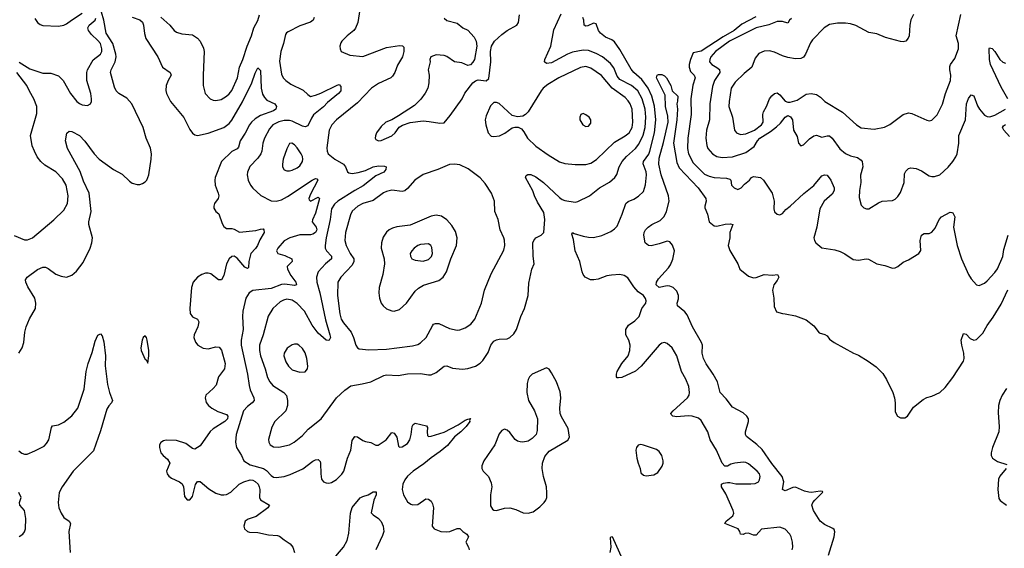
# Model space of a CAD drawing. Header units: inches. Extents: x 1550315 to 1685896, y 510706 to 640504.
# Tile 356 of 452: x 1640393 to 1647902, y 612862 to 616892. Entities that reach past the tile are written whole.
import ezdxf

# ---------------------------------------------------------------- set-up
doc = ezdxf.new("R2010")
doc.units = ezdxf.units.IN
doc.header["$MEASUREMENT"] = 0
doc.layers.add('B6641', color=7, linetype='Continuous')

msp = doc.modelspace()

# ---------------------------------------------------------------- linework, layer by layer
at = {"layer": 'B6641', "color": 5}
for points, elevation in [([(1640385.8, 614350), (1640412.2, 614390), (1640425.9, 614430), (1640433.1, 614510), (1640441.7, 614550), (1640468.6, 614611.4), (1640514.5, 614690), (1640517.7, 614730), (1640509.6, 614770), (1640455, 614855.1), (1640439.7, 614890), (1640438.7, 614910), (1640449.6, 614930), (1640530, 614988.2), (1640570, 615006.4), (1640590, 615004.9), (1640610, 614995.3), (1640670, 614951.8), (1640710, 614936.9), (1640750, 614930.3), (1640790, 614944.2), (1640825.9, 614974.1), (1640878.3, 615041.7), (1640929.7, 615150), (1640944, 615190), (1640949.7, 615230), (1640921.1, 615330), (1640920.5, 615350), (1640938.6, 615430), (1640922, 615570), (1640880.9, 615660.9), (1640853.9, 615733.9), (1640756.8, 615910), (1640743.1, 615970), (1640752, 616028), (1640770, 616042.8), (1640790, 616040.5), (1640850, 616008.8), (1640890, 615967.2), (1640961.4, 615870), (1640998.4, 615830), (1641110, 615749.2), (1641173.8, 615713.8), (1641230, 615660.3), (1641250, 615647.2), (1641290, 615634.9), (1641310, 615636), (1641330, 615643.6), (1641350, 615655.6), (1641362.7, 615670), (1641378.7, 615710), (1641396.6, 615830), (1641397.6, 615870), (1641390, 615912.6), (1641358.7, 615990), (1641334.4, 616070), (1641248.7, 616250), (1641210, 616294.9), (1641149.4, 616329.4), (1641129.1, 616350), (1641117.4, 616377.3), (1641086.8, 616490), (1641091.3, 616510), (1641121.8, 616570), (1641128.5, 616610), (1641127.1, 616630), (1641103.9, 616710), (1641053.3, 616790), (1641034.4, 616890), (1641018.1, 616950)], 620), ([(1640390, 616568.5), (1640470, 616517.7), (1640570, 616484.2), (1640630, 616483.6), (1640690, 616464.9), (1640726, 616430), (1640780.9, 616330), (1640828.5, 616270), (1640850, 616252.4), (1640870, 616243.1), (1640910, 616238), (1640932.3, 616250), (1640940.9, 616270), (1640942, 616290), (1640935.6, 616330), (1640905.4, 616430), (1640905.1, 616490), (1640911.3, 616510), (1640954.4, 616585.6), (1641010, 616630.6), (1641018.5, 616650), (1641019.8, 616670), (1641008.6, 616710), (1640990, 616734.8), (1640940, 616780), (1640918.7, 616810), (1640913.8, 616830), (1640924.4, 616850), (1640970, 616887.9), (1640974.6, 616905.4)], 640), ([(1640510, 616901.6), (1640530.4, 616870), (1640550, 616856), (1640570, 616849.1), (1640690, 616843.7), (1640730, 616850.3), (1640750, 616860.3), (1640788, 616890), (1640870, 616942.3)], 660), ([(1641251.5, 616911.5), (1641310, 616891.4), (1641330, 616873.4), (1641338.2, 616850), (1641346.2, 616786.2), (1641355.8, 616750), (1641447.5, 616610), (1641483.2, 616530), (1641541.3, 616490), (1641548.5, 616470), (1641524.4, 616430), (1641509.3, 616390), (1641507.7, 616352.3), (1641512.9, 616330), (1641543.6, 616270), (1641645.5, 616145.5), (1641690, 616054.4), (1641710, 616027), (1641730, 616013.4), (1641750, 616010.3), (1641830, 616028.4), (1641950, 616071.7), (1641990, 616100.2), (1642010, 616126), (1642093.6, 616266.4), (1642164, 616410), (1642190, 616483.8), (1642210, 616524.9), (1642230, 616504.7), (1642234, 616370), (1642245.9, 616325.9), (1642259.8, 616299.8), (1642278.3, 616278.3), (1642339.5, 616250), (1642351, 616230), (1642346.4, 616210), (1642330, 616197.7), (1642230, 616162.7), (1642190, 616136.6), (1642161.2, 616110), (1642145.7, 616090), (1642113.8, 616026.2), (1642075.3, 615970), (1642060.8, 615919.3), (1642051.5, 615908.5), (1642010, 615886.9), (1641932.1, 615810), (1641884, 615690), (1641880.8, 615670), (1641883.6, 615630), (1641907.9, 615570), (1641911.6, 615550), (1641905.7, 615530), (1641879.5, 615490), (1641872.7, 615470), (1641874.9, 615454.9), (1641890.3, 615430.3), (1641911.1, 615411.1), (1641937.4, 615337.4), (1641950, 615314.4), (1641970, 615301.1), (1642010, 615300.9), (1642030, 615294.3), (1642070, 615273.4), (1642193.7, 615286.3), (1642230, 615295.9), (1642250, 615296.9), (1642255.5, 615290), (1642258.4, 615270), (1642225, 615215), (1642205.7, 615170), (1642191.8, 615148.2), (1642156.2, 615110), (1642139.7, 615050), (1642137.2, 615002.8), (1642130, 614995.6), (1642110, 615004.4), (1642053, 615073), (1642030, 615089), (1642010, 615085.8), (1641990, 615068.2), (1641971, 615030), (1641950, 614941.2), (1641931.5, 614908.5), (1641910, 614909.7), (1641850, 614954.2), (1641830, 614959.8), (1641810, 614958.9), (1641782.4, 614950), (1641750, 614929.7), (1641716.5, 614890), (1641703.5, 614850), (1641690.3, 614690.3), (1641693.3, 614653.3), (1641710, 614628), (1641748.5, 614608.5), (1641759.3, 614590), (1641752.8, 614550), (1641724, 614490), (1641722, 614470), (1641733.6, 614433.6), (1641751.8, 614410), (1641792.3, 614387.7), (1641830, 614383.6), (1641890, 614397.3), (1641914.5, 614394.5), (1641931.6, 614371.6), (1641960.9, 614270), (1641955.3, 614230), (1641910.4, 614170), (1641892.9, 614107.1), (1641870, 614079.3), (1641814, 614030), (1641807.3, 614010), (1641814.6, 613974.6), (1641833.4, 613950), (1641859.1, 613930), (1641905.5, 613905.5), (1641970, 613883.2), (1641980.5, 613870), (1641978.3, 613850), (1641957.7, 613830), (1641867.9, 613772.1), (1641846.9, 613753.1), (1641770, 613644.2), (1641730, 613617), (1641710, 613622), (1641660.4, 613660.4), (1641590, 613683.5), (1641510, 613686.9), (1641490, 613682), (1641470.2, 613669.8), (1641459, 613650), (1641459, 613630), (1641470, 613590.8), (1641486.7, 613570), (1641521.1, 613541.1), (1641539.5, 613510), (1641513.7, 613450), (1641518.7, 613430), (1641531.5, 613411.5), (1641550, 613397.6), (1641610.8, 613370), (1641633, 613353), (1641643.1, 613330), (1641650, 613258), (1641670, 613231), (1641690, 613231), (1641710, 613256), (1641732.8, 613347.2), (1641750, 613370.6), (1641770, 613370.4), (1641835.1, 613315.1), (1641890, 613281.8), (1641929.4, 613269.4), (1641949.3, 613269.3), (1641970, 613272.3), (1642004.7, 613290), (1642067.2, 613350), (1642102, 613370), (1642150, 613383.9), (1642170, 613381.7), (1642190, 613371.8), (1642210.7, 613350), (1642220.7, 613330), (1642224.8, 613310), (1642223.1, 613250), (1642230.3, 613230.3), (1642299.1, 613190), (1642286, 613170), (1642196.2, 613103.8), (1642135.4, 613084.6), (1642113, 613070), (1642101.6, 613030), (1642108.2, 613010), (1642130.4, 612990.4), (1642145.7, 612985.7), (1642210, 612982.8), (1642290, 612965.4), (1642360.3, 612960.3), (1642374.5, 612954.5), (1642410, 612925.5), (1642456.3, 612896.3), (1642476.9, 612870), (1642489, 612830)], 620), ([(1641470, 616911.6), (1641537.6, 616850), (1641570.2, 616810.2), (1641590, 616797.6), (1641630, 616784.9), (1641710, 616778.3), (1641750, 616751.8), (1641770, 616728.4), (1641795.9, 616675.9), (1641800.2, 616650), (1641791.3, 616470), (1641791.8, 616391.8), (1641808.4, 616330), (1641844.9, 616290), (1641870, 616278.7), (1641890, 616275.3), (1641930, 616284.2), (1641970, 616308.8), (1641990, 616326), (1642010, 616352.4), (1642054.6, 616450), (1642070, 616530.5), (1642096, 616590), (1642127, 616690), (1642161.6, 616770), (1642177.7, 616830), (1642210, 616886.7), (1642223.1, 616930)], 640), ([(1642638, 616910), (1642632, 616890), (1642610, 616874), (1642530, 616845.7), (1642440, 616800), (1642428, 616792), (1642420.2, 616779.8), (1642405, 616710), (1642386, 616650), (1642375.6, 616575.6), (1642390, 616478), (1642403.7, 616450), (1642422.4, 616430), (1642462, 616402), (1642555.6, 616355.6), (1642590, 616321.3), (1642610, 616307.7), (1642650, 616316.5), (1642690, 616332.3), (1642813.8, 616393.8), (1642830, 616398.4), (1642842.9, 616382.9), (1642843.2, 616350), (1642825.3, 616330), (1642739.4, 616260.6), (1642710, 616227.9), (1642633.5, 616166.5), (1642617.5, 616142.5), (1642590, 616082.3), (1642570, 616075), (1642550, 616080.2), (1642470, 616118.8), (1642450, 616124.1), (1642410, 616122.9), (1642370, 616113), (1642323.9, 616090), (1642298.4, 616061.6), (1642259.7, 615990), (1642247.6, 615950), (1642239.4, 615890), (1642231.2, 615868.8), (1642210, 615837.2), (1642148.1, 615771.9), (1642131.3, 615730), (1642129.2, 615709.2), (1642136.5, 615670), (1642153.8, 615630), (1642170, 615606.7), (1642232, 615552), (1642310, 615511.6), (1642350, 615507.7), (1642390, 615518.6), (1642435.4, 615544.6), (1642623.1, 615670), (1642650, 615680.9), (1642659.1, 615679.1), (1642668.2, 615670), (1642610, 615562), (1642597.6, 615530), (1642599.8, 615519.8), (1642610, 615508.8), (1642670, 615540.5), (1642680.5, 615530), (1642650, 615418), (1642626.4, 615366.4), (1642624.7, 615350), (1642655.1, 615310), (1642658.6, 615290), (1642650.4, 615269.6), (1642630, 615257.5), (1642610, 615253), (1642530, 615252.7), (1642452.4, 615230), (1642410, 615205.7), (1642363.1, 615150), (1642352.2, 615130), (1642363, 615110), (1642414.5, 615094.5), (1642468.2, 615070), (1642470.3, 615050), (1642434.3, 615010), (1642436.5, 614990), (1642462.1, 614942.1), (1642500.3, 614890), (1642504, 614870), (1642490, 614867), (1642414.7, 614874.7), (1642390, 614872.3), (1642310, 614843.2), (1642172.1, 614827.9), (1642142.6, 614810), (1642119.1, 614770), (1642096.1, 614670), (1642091.3, 614630), (1642098, 614530), (1642083.5, 614450), (1642083.1, 614410), (1642131.1, 614188.9), (1642142.1, 614102.1), (1642150.8, 614070.8), (1642179.5, 614010), (1642180.5, 613990), (1642166.4, 613970), (1642130, 613942.6), (1642100.3, 613910), (1642044.7, 613730), (1642039.6, 613670), (1642046, 613630), (1642085.3, 613570), (1642102.6, 613530), (1642150, 613497.7), (1642252.9, 613470), (1642275.4, 613455.4), (1642310, 613416.2), (1642330, 613405.2), (1642350, 613401), (1642410, 613409.3), (1642456.1, 613423.9), (1642551.4, 613468.6), (1642630, 613527), (1642650, 613537), (1642670, 613538), (1642684.4, 613524.4), (1642688.4, 613510), (1642689, 613429), (1642695.5, 613390), (1642711, 613370), (1642730, 613360.5), (1642750, 613358), (1642770, 613363), (1642810, 613386), (1642850, 613426), (1642866.3, 613450), (1642893.7, 613550), (1642918.7, 613610), (1642930, 613682.8), (1642950, 613715.5), (1642970, 613712.7), (1643010, 613684.9), (1643030, 613677.1), (1643070, 613667.7), (1643110, 613647.7), (1643128, 613648), (1643187, 613690), (1643230, 613744), (1643250, 613740.5), (1643270.3, 613710.3), (1643281.4, 613641.4), (1643290, 613633.4), (1643310, 613635.8), (1643350, 613660.4), (1643368.3, 613690), (1643378.5, 613730), (1643386, 613790), (1643394.9, 613805.1), (1643410, 613817.1), (1643495.1, 613795.1), (1643502.5, 613782.5), (1643499.6, 613750), (1643503.2, 613723.2), (1643510, 613715.5), (1643530, 613716), (1643630, 613746.2), (1643736.4, 613803.6), (1643790, 613838.3), (1643810, 613847.7), (1643830.4, 613850.4), (1643823.5, 613836.5), (1643825.5, 613830), (1643798, 613790), (1643758, 613750), (1643708.6, 613711.4), (1643655, 613645), (1643601, 613599), (1643530, 613551.8), (1643474.2, 613505.7), (1643393.6, 613450), (1643350, 613411.9), (1643330, 613383.6), (1643314.3, 613350), (1643308.9, 613310), (1643319.5, 613270), (1643350, 613217.3), (1643377.3, 613197.3), (1643392.5, 613192.5), (1643430, 613196.4), (1643490, 613238.4), (1643510, 613235.8), (1643530, 613221.6), (1643541.8, 613201.8), (1643550.2, 613170), (1643539.1, 613030), (1643554, 613010), (1643604.7, 612990), (1643650, 612987.9), (1643672.7, 612990), (1643730, 613013.7), (1643750, 613012.7), (1643773.1, 612990), (1643804.4, 612970), (1643817.1, 612950), (1643794.9, 612910), (1643817, 612870), (1643822, 612850)], 640), ([(1642987.2, 616970), (1642971.8, 616870), (1642953.3, 616826.7), (1642942, 616810), (1642890.6, 616770), (1642850.8, 616730), (1642843.4, 616716.6), (1642834.8, 616690), (1642836, 616670), (1642844.7, 616650), (1642910, 616622), (1643010, 616610.6), (1643190, 616681.3), (1643290, 616696.4), (1643312.4, 616692.4), (1643322, 616682), (1643323.7, 616650), (1643311.5, 616610), (1643274.8, 616545.2), (1643253.8, 616490), (1643236.9, 616463.1), (1643222.4, 616450), (1643130, 616407.1), (1643075.3, 616370), (1642970, 616258.7), (1642810, 616128.2), (1642774.9, 616090), (1642754.3, 616050), (1642735.8, 615915.8), (1642737.4, 615890), (1642745.3, 615870), (1642796.5, 615830), (1642863.8, 615790), (1642878.7, 615770), (1642893.4, 615733.4), (1642903.6, 615723.6), (1642930, 615718.5), (1642973.7, 615726.3), (1643030, 615743), (1643090, 615769.4), (1643130, 615778.5), (1643176, 615776), (1643187.7, 615770), (1643186.7, 615750), (1643170.9, 615729.1), (1643110, 615701.5), (1643013.7, 615626.3), (1642948.9, 615591.1), (1642819.2, 615510), (1642792.9, 615487.1), (1642770.9, 615450), (1642762, 615370), (1642730.7, 615230), (1642721.9, 615170), (1642723.2, 615150), (1642731.9, 615130), (1642771.3, 615090), (1642770.3, 615070), (1642725.2, 615030), (1642670.2, 614970), (1642657.4, 614930), (1642660.5, 614890), (1642682, 614810), (1642725.1, 614605.1), (1642759.2, 614490), (1642762.3, 614470), (1642754.4, 614450), (1642750, 614446), (1642730, 614448.3), (1642670, 614501.4), (1642623.8, 614563.8), (1642566.5, 614670), (1642510, 614727.6), (1642470, 614754.2), (1642430, 614760.3), (1642405.5, 614754.5), (1642379.1, 614740.9), (1642324.6, 614690), (1642288.6, 614631.4), (1642250.3, 614490), (1642222.7, 614410), (1642221, 614370), (1642228.5, 614330), (1642265, 614230), (1642283.5, 614163.5), (1642299.7, 614130), (1642323.9, 614103.9), (1642408.9, 614048.9), (1642427.2, 614027.2), (1642436.5, 613990), (1642435, 613950), (1642424, 613910), (1642340.3, 613830), (1642315.3, 613784.7), (1642290.4, 613690.4), (1642294, 613670), (1642304.4, 613650), (1642330, 613635.3), (1642370, 613632.9), (1642450, 613651.4), (1642485.6, 613670), (1642550, 613722), (1642593.3, 613770), (1642691.6, 613848.4), (1642810, 614010.4), (1642871.6, 614068.4), (1642918.4, 614101.6), (1643004.4, 614115.6), (1643070, 614132), (1643170, 614178.3), (1643190, 614183.6), (1643279.4, 614180.6), (1643350, 614191.4), (1643450, 614194.7), (1643510, 614183.7), (1643530, 614184.6), (1643570, 614202), (1643630, 614250.3), (1643650, 614254.4), (1643694.9, 614234.9), (1643770, 614226.7), (1643810, 614231.7), (1643868.6, 614251.4), (1643905.7, 614274.3), (1643925.6, 614294.4), (1643964.9, 614355.1), (1643986.6, 614410), (1644010, 614440.4), (1644030, 614452), (1644050, 614457), (1644110, 614459.3), (1644131.2, 614468.8), (1644161.7, 614498.3), (1644180.7, 614530), (1644214.5, 614630), (1644242.9, 614690), (1644272, 614790), (1644276.3, 614883.7), (1644299, 614990), (1644316, 615030), (1644309.6, 615090), (1644307.6, 615190), (1644314, 615210), (1644330, 615228), (1644371.1, 615248.9), (1644389.6, 615270), (1644399.1, 615370), (1644390, 615421.3), (1644342.3, 615502.3), (1644318.8, 615550), (1644306.7, 615586.7), (1644249.5, 615690), (1644254.5, 615705.5), (1644267.6, 615712.4), (1644290, 615712.2), (1644330, 615693.8), (1644388, 615650), (1644510, 615538), (1644530, 615522), (1644550, 615513.1), (1644630, 615500.9), (1644650, 615506), (1644738, 615550), (1644815.1, 615610), (1644890, 615653.8), (1644931.9, 615688.1), (1644948.3, 615711.7), (1644964.5, 615770), (1644986.6, 615810), (1645020.3, 615850), (1645089.8, 615910), (1645116, 615944), (1645146.7, 616013.3), (1645162.3, 616070), (1645167.2, 616150), (1645163.7, 616210), (1645141.1, 616290), (1645106.2, 616350), (1645058.2, 616390), (1644970, 616436.8), (1644950, 616461.4), (1644924.3, 616524.3), (1644899.1, 616559.1), (1644838.8, 616610), (1644790, 616635.6), (1644730, 616657.4), (1644690, 616659.3), (1644650, 616653.7), (1644610, 616644.9), (1644572, 616630), (1644450, 616564.1), (1644410, 616558), (1644395.6, 616570), (1644399.1, 616590), (1644443.2, 616690), (1644465.6, 616814.4), (1644522.8, 616937.2)], 660), ([(1643630, 616903.1), (1643650, 616887.2), (1643730, 616864.9), (1643771.6, 616831.5), (1643811.4, 616811.4), (1643858.3, 616758.3), (1643873.4, 616730), (1643880.7, 616690), (1643860.7, 616590), (1643850, 616568), (1643830, 616548), (1643810, 616542), (1643764.5, 616564.5), (1643710, 616572), (1643650.9, 616610.9), (1643630, 616619.7), (1643570, 616625.4), (1643528.4, 616610), (1643520.4, 616590), (1643523.7, 616570), (1643508.8, 616510), (1643516.5, 616470), (1643514.4, 616410), (1643504.9, 616370), (1643486.6, 616333.4), (1643453.5, 616286.5), (1643403, 616237), (1643281.1, 616158.9), (1643230, 616129.2), (1643186, 616110), (1643150, 616079.3), (1643115.5, 616030), (1643107.5, 616007.5), (1643104.9, 615990), (1643110, 615978), (1643130, 615968.4), (1643150.7, 615970.7), (1643230, 616007.7), (1643255.6, 616030), (1643287.2, 616072.8), (1643312.1, 616087.9), (1643371.8, 616108.2), (1643470, 616120.3), (1643517.2, 616117.2), (1643597.7, 616102.3), (1643630, 616106), (1643677.1, 616162.9), (1643766.6, 616290), (1643788, 616332), (1643849.4, 616410.6), (1643870, 616426.8), (1643890, 616434.8), (1643950, 616426.8), (1643970, 616444.7), (1643985.1, 616570), (1643983.7, 616650), (1643992, 616690), (1644015.1, 616730), (1644070, 616780.5), (1644110, 616810.6), (1644184, 616850), (1644196, 616870), (1644206, 616930)], 680), ([(1646284.5, 612850), (1646289.6, 612870), (1646287.5, 612907.5), (1646277, 612950), (1646267, 612970), (1646230, 613007.3), (1646190, 613023.1), (1646050, 613007.3), (1646010, 612962.9), (1645990, 612963), (1645950, 612976.9), (1645924.8, 612975.2), (1645910, 612967.3), (1645890, 612969.3), (1645885.6, 612990), (1645872.3, 613010), (1645771.8, 613050), (1645781.1, 613070), (1645831.6, 613110), (1645839.5, 613130), (1645835.1, 613150), (1645778.3, 613278.3), (1645746, 613330), (1645744, 613350), (1645761.5, 613358.5), (1645790, 613364), (1645810, 613364), (1645853.8, 613353.8), (1645970, 613352.9), (1646002.8, 613357.2), (1646026.6, 613370), (1646035.5, 613384.5), (1646039.7, 613410), (1646035.1, 613430), (1646017.6, 613450), (1645950, 613506.3), (1645930, 613515.4), (1645910, 613519.7), (1645848.1, 613511.9), (1645817, 613503), (1645790, 613489), (1645770, 613488.7), (1645749.2, 613510), (1645707, 613610), (1645659.5, 613690), (1645641.3, 613750), (1645590, 613836.3), (1645570, 613853), (1645522, 613870), (1645490, 613872.9), (1645405.4, 613865.4), (1645374, 613870), (1645362.4, 613882.4), (1645359.5, 613890), (1645375.8, 613910), (1645486.6, 614010), (1645498.2, 614030), (1645502.4, 614050), (1645495.9, 614095.9), (1645472, 614152), (1645439.2, 614210), (1645405.8, 614330), (1645370, 614389.7), (1645330, 614424.4), (1645310, 614431), (1645290, 614427.2), (1645270, 614411), (1645132.2, 614250), (1645090, 614211.8), (1644984.7, 614164.7), (1644961, 614161), (1644950, 614162.7), (1644943.7, 614170), (1644943.6, 614190), (1644949.7, 614210), (1644985.4, 614270), (1645033.5, 614330), (1645046.9, 614370), (1645048.4, 614410), (1645037.4, 614450), (1645016.9, 614490), (1645016.4, 614530), (1645037.2, 614562.8), (1645083.8, 614596.2), (1645116.9, 614630), (1645138.7, 614690), (1645167, 614730), (1645169.5, 614750), (1645165.4, 614765.4), (1645149.6, 614789.6), (1645110, 614817), (1645075.5, 614855.5), (1645030, 614923.7), (1645002, 614942), (1644969.7, 614949.7), (1644905.4, 614945.4), (1644870, 614939.7), (1644804.8, 614915.2), (1644771.6, 614908.4), (1644745.2, 614910), (1644706.6, 614930), (1644691.5, 614950), (1644683.5, 614970), (1644665.7, 615050), (1644629.9, 615129.9), (1644616.4, 615216.4), (1644603.5, 615256.5), (1644609.7, 615270.3), (1644621.6, 615261.6), (1644690, 615241.5), (1644730, 615233.2), (1644770, 615232.2), (1644833.6, 615246.4), (1644901.6, 615278.4), (1644930, 615297), (1644950, 615318), (1644988.6, 615410), (1645015.1, 615490), (1645033.9, 615506.1), (1645075.8, 615524.2), (1645113, 615547), (1645150, 615583), (1645166.6, 615633.4), (1645172.5, 615710), (1645171.2, 615731.2), (1645147.4, 615792.6), (1645149.9, 615810), (1645190, 615867.7), (1645199.1, 615890), (1645233.5, 616030), (1645245.3, 616130), (1645233.9, 616233.9), (1645215.1, 616310), (1645186.9, 616370), (1645137.7, 616437.7), (1645077.8, 616490), (1645055.8, 616515.7), (1644970, 616665.3), (1644930, 616724.5), (1644910, 616739.4), (1644859.5, 616759.5), (1644821.3, 616790), (1644806.3, 616810), (1644790, 616861.2), (1644770, 616865.1), (1644724.7, 616844.7), (1644710, 616843), (1644698, 616850), (1644695, 616890), (1644687.9, 616910)], 640), ([(1646006.4, 616913.6), (1645901.3, 616858.7), (1645840.8, 616810), (1645757.2, 616762.8), (1645590, 616652.4), (1645530, 616639.4), (1645507.9, 616590), (1645498.1, 616550), (1645498.5, 616530), (1645510, 616498.6), (1645535.8, 616470), (1645544.1, 616450), (1645527.3, 616392.7), (1645512.3, 616290), (1645512.7, 616170), (1645488.4, 615988.4), (1645485.9, 615910), (1645494.2, 615870), (1645530, 615801.8), (1645615, 615715), (1645650, 615698.2), (1645690, 615690.2), (1645784.2, 615684.2), (1645810, 615676.3), (1645816.3, 615670), (1645822.4, 615630), (1645842, 615610), (1645870, 615598.7), (1645895.6, 615610), (1645920.6, 615639.4), (1645959, 615670), (1645974, 615690), (1645990, 615695.8), (1646042.8, 615690), (1646066, 615670), (1646130.4, 615570), (1646148, 615510), (1646144.4, 615450), (1646148.7, 615428.7), (1646168.8, 615408.8), (1646190, 615404.9), (1646210, 615414.9), (1646235.9, 615444.1), (1646270, 615470.4), (1646371.9, 615568.1), (1646450, 615627.9), (1646510, 615701.1), (1646530, 615710.3), (1646550, 615706.7), (1646579, 615670), (1646604.7, 615610), (1646605.5, 615590), (1646590, 615561.1), (1646527, 615510), (1646494.4, 615450), (1646473.1, 615310), (1646450.4, 615230), (1646453.4, 615210), (1646464, 615190), (1646510, 615154), (1646610, 615137.1), (1646650, 615123.8), (1646686.1, 615106.1), (1646750, 615063.8), (1646790, 615058.4), (1646847.9, 615067.9), (1646865.5, 615065.5), (1646930, 615030.7), (1646990, 615019.1), (1647050, 614998.8), (1647070, 615001), (1647089.4, 615010.6), (1647130, 615042.8), (1647170, 615061), (1647249.5, 615110.5), (1647266.3, 615133.7), (1647260.5, 615210), (1647271.4, 615248.6), (1647290, 615263), (1647330, 615261.3), (1647350, 615272), (1647375.8, 615304.2), (1647404.2, 615370), (1647422, 615390), (1647490, 615425.5), (1647502.5, 615422.5), (1647510, 615418.8), (1647525.3, 615390), (1647514.9, 615310), (1647542.3, 615170), (1647574.9, 615070), (1647630, 614950.7), (1647650, 614917.3), (1647690, 614871.3), (1647710, 614864.7), (1647750, 614882.8), (1647770, 614900.7), (1647830, 614964.4), (1647850, 614993), (1647890, 615087.3), (1647899.3, 615140.7), (1647930.4, 615249.6)], 640), ([(1646277.8, 616902.2), (1646263.1, 616890), (1646250, 616866.6), (1646210, 616878.2), (1646170, 616877.8), (1646106, 616854), (1646010, 616829.4), (1645805.1, 616730), (1645699.8, 616650), (1645664.1, 616610), (1645655, 616590), (1645653.6, 616570), (1645670.3, 616550), (1645709, 616529), (1645730, 616511.6), (1645731.9, 616490), (1645691.8, 616430), (1645677.3, 616382.7), (1645656.8, 616250), (1645653.2, 616130), (1645630.2, 616050.2), (1645625.8, 615990), (1645633.7, 615933.7), (1645642, 615910), (1645677.4, 615870), (1645710, 615849.3), (1645750, 615841.4), (1645830, 615845.6), (1645930, 615879.5), (1645993.7, 615926.3), (1646019.9, 615970), (1646038.7, 615990), (1646118.8, 616041.2), (1646163.5, 616076.5), (1646195.3, 616104.7), (1646230, 616148.3), (1646250, 616160.9), (1646271.8, 616151.8), (1646285.8, 616130), (1646295.5, 616050), (1646322.7, 616002.7), (1646333, 615950), (1646350, 615930.6), (1646370, 615937.3), (1646416.6, 615983.4), (1646450, 616006.8), (1646470, 616011), (1646510, 615997.3), (1646550, 616007), (1646570, 616006), (1646590, 615990.3), (1646648.4, 615908.4), (1646690, 615871.1), (1646730, 615853.2), (1646781.4, 615841.4), (1646810, 615822.4), (1646818.3, 615810), (1646822.3, 615770), (1646806.2, 615706.2), (1646808.4, 615650), (1646796.4, 615590), (1646795.9, 615535.9), (1646810, 615478), (1646830, 615457.3), (1646850, 615450.6), (1646870, 615450.6), (1646943.3, 615496.7), (1646970, 615508), (1647050, 615513.4), (1647070, 615524.9), (1647090, 615544.9), (1647110, 615574.8), (1647137.2, 615650), (1647142, 615718), (1647150, 615736.4), (1647170, 615757.1), (1647190, 615763.7), (1647230, 615758.3), (1647270, 615740.3), (1647330, 615703.1), (1647350, 615695.8), (1647370, 615695.8), (1647410, 615710.4), (1647472.5, 615767.5), (1647510, 615810.4), (1647533.2, 615846.8), (1647542.2, 615870), (1647555.3, 615950), (1647556, 616010), (1647605.1, 616130), (1647614, 616250), (1647630, 616290.4), (1647650, 616320.7), (1647670, 616310.7), (1647696.4, 616236.4), (1647712, 616210), (1647750, 616164.7), (1647770, 616153.4), (1647792.6, 616152.6), (1647830, 616163.8), (1647910.9, 616210)], 660), ([(1647210, 616931.5), (1647189.5, 616890.5), (1647180.2, 616850), (1647176.9, 616770), (1647169.2, 616750.8), (1647150, 616729.6), (1647130, 616723.5), (1647110, 616726.3), (1646996.9, 616756.9), (1646930, 616783.5), (1646870, 616795.8), (1646770, 616847.3), (1646730, 616860.2), (1646690, 616866.8), (1646630, 616866.9), (1646570, 616855), (1646527.6, 616830), (1646440.4, 616739.6), (1646424.5, 616715.5), (1646386.3, 616630), (1646370, 616608), (1646350, 616596.9), (1646310, 616594), (1646250, 616605.4), (1646210, 616616.9), (1646150, 616645.6), (1646110, 616655.1), (1646070, 616651.5), (1646030, 616634), (1646001.4, 616598.6), (1645975.3, 616530), (1645917.6, 616482.4), (1645850, 616416.5), (1645820.1, 616370), (1645802.7, 616270), (1645802.3, 616230), (1645830.3, 616149.7), (1645843.1, 616050), (1645859.1, 616030), (1645890, 616018), (1645930, 616022.4), (1645996.5, 616050), (1646050.6, 616090), (1646063.7, 616110), (1646060.2, 616170), (1646066.2, 616190), (1646089.3, 616230.7), (1646110, 616288.4), (1646128.1, 616311.9), (1646150, 616329.1), (1646170, 616333.6), (1646190, 616319.8), (1646230, 616272.3), (1646250, 616264.5), (1646270, 616264.7), (1646321.7, 616278.3), (1646390, 616324.6), (1646430, 616330.2), (1646470, 616322.7), (1646501, 616301), (1646532, 616270), (1646667.4, 616187.4), (1646775.5, 616090), (1646810, 616069.2), (1646910, 616057.6), (1646987.3, 616072.7), (1647030, 616092.9), (1647130, 616168.5), (1647170, 616182.4), (1647196.2, 616176.2), (1647310, 616127.3), (1647330, 616122), (1647350, 616127.3), (1647390, 616167.7), (1647431.4, 616248.6), (1647453.3, 616330), (1647490.7, 616430), (1647494, 616470), (1647485.5, 616510), (1647485.4, 616534.6), (1647490.9, 616550), (1647523.4, 616596.6), (1647552.9, 616670), (1647551.6, 616710), (1647536, 616770), (1647570.9, 616930.9)], 680), ([(1647927.5, 616290), (1647876.9, 616376.9), (1647796.4, 616550), (1647789.9, 616590), (1647786.8, 616670), (1647790, 616679.1), (1647810, 616672.4), (1647830, 616650.2), (1647868.2, 616588.2), (1647890, 616569.4), (1647910, 616562.2)], 660), ([(1640350, 615247.2), (1640430, 615213.1), (1640454, 615214), (1640490, 615229.1), (1640654.3, 615365.7), (1640730, 615440.3), (1640757.6, 615490), (1640762.8, 615550), (1640746.8, 615630), (1640719.4, 615679.4), (1640670, 615733.7), (1640584.5, 615784.5), (1640554.7, 615810), (1640527.3, 615847.3), (1640505.7, 615890), (1640489.6, 615930.4), (1640475.8, 616010), (1640523.5, 616176.5), (1640523.1, 616230), (1640501.8, 616290), (1640467.9, 616347.9), (1640449.1, 616390), (1640371.7, 616490)], 640), ([(1646560.8, 612810), (1646604.5, 612950), (1646608.6, 612988.6), (1646604.4, 613004.4), (1646593.7, 613013.7), (1646530, 613043.8), (1646496.5, 613070), (1646447.1, 613150), (1646434, 613190), (1646441, 613210), (1646456, 613230), (1646518, 613290), (1646515.2, 613295.2), (1646497.6, 613297.6), (1646431.8, 613288.2), (1646410, 613289.8), (1646378.2, 613298.2), (1646310, 613326.9), (1646290, 613326.6), (1646230, 613299.3), (1646210, 613309.4), (1646220.1, 613370), (1646208.9, 613410), (1646128.5, 613508.5), (1646055.1, 613615.1), (1646014, 613654), (1645935.6, 613715.6), (1645929.3, 613730), (1645929.4, 613750), (1645951.7, 613830), (1645949.9, 613850), (1645939.5, 613870), (1645910, 613894.1), (1645830, 613938), (1645781.4, 614001.4), (1645736.3, 614050), (1645715.3, 614130), (1645682.2, 614190), (1645628.2, 614268.2), (1645606.8, 614310), (1645598.9, 614350), (1645599.9, 614410), (1645591.8, 614431.8), (1645524.1, 614550), (1645482.3, 614642.3), (1645464.7, 614664.7), (1645409.6, 614710), (1645406.3, 614730), (1645416.3, 614763.7), (1645416.8, 614790), (1645403.5, 614823.5), (1645376.4, 614850), (1645350, 614861.4), (1645330, 614862.9), (1645270, 614849.9), (1645247.9, 614870), (1645249.3, 614890.7), (1645264, 614916), (1645339.8, 615000.2), (1645356, 615024), (1645374.1, 615065.9), (1645386.1, 615130), (1645372.2, 615172.2), (1645350, 615199), (1645330, 615202.7), (1645270, 615182.8), (1645210, 615169.4), (1645187.3, 615170), (1645164, 615190), (1645151.8, 615250), (1645154.7, 615270), (1645166.6, 615290), (1645186.3, 615310), (1645214.5, 615330), (1645278.6, 615361.4), (1645309.1, 615390.9), (1645327, 615430), (1645346.6, 615510), (1645341.4, 615550), (1645284.5, 615710), (1645268, 615792), (1645270, 615837.3), (1645303.7, 615956.3), (1645338.3, 616110), (1645336.8, 616156.8), (1645317.4, 616230), (1645316.6, 616316.6), (1645249.7, 616450.3), (1645255.3, 616470), (1645265.1, 616474.9), (1645290, 616474.4), (1645310, 616465.5), (1645325.5, 616450), (1645358, 616390), (1645370, 616351.3), (1645411.6, 616310), (1645410.2, 616270.2), (1645404.2, 616250), (1645410.1, 616209.9), (1645403.6, 616130), (1645380.2, 615950), (1645403.4, 615803.4), (1645422.7, 615762.7), (1645567.6, 615610), (1645626.7, 615530), (1645628.9, 615510), (1645618, 615470), (1645619.1, 615459.1), (1645639.1, 615410), (1645650.5, 615350), (1645690, 615320.4), (1645710, 615318.7), (1645774.2, 615334.2), (1645815.1, 615335.1), (1645830.4, 615330), (1645809.2, 615270.8), (1645807.6, 615230), (1645797.2, 615170), (1645810, 615133), (1645870.3, 615030.3), (1645886, 614990), (1645950, 614938), (1645990, 614923.8), (1646010, 614926.4), (1646070, 614948.8), (1646134.2, 614945.8), (1646172, 614950), (1646182, 614930), (1646170, 614903.7), (1646144.9, 614870), (1646134, 614830), (1646144, 614770), (1646146, 614706), (1646165.4, 614665.4), (1646210, 614651.3), (1646230, 614651), (1646310, 614634), (1646390, 614602.8), (1646450, 614558.8), (1646490, 614506), (1646533.2, 614493.2), (1646550, 614481), (1646570, 614456), (1646604.7, 614430), (1646750.6, 614350.6), (1646790, 614334.8), (1646864.7, 614290), (1646925.2, 614245.2), (1646975.2, 614195.2), (1647004, 614150), (1647050.5, 614050.5), (1647064, 614010), (1647070.7, 613970), (1647070, 613902), (1647087.3, 613870), (1647110, 613857.3), (1647143.2, 613856.8), (1647164, 613870), (1647210, 613938), (1647283.2, 613996.8), (1647310, 614011), (1647350, 614022), (1647410, 614051), (1647450, 614087.7), (1647510, 614164), (1647589.7, 614290), (1647594.7, 614310), (1647592.6, 614350), (1647576.9, 614410), (1647571.6, 614450), (1647590, 614501), (1647610, 614494.8), (1647641.2, 614461.2), (1647670, 614449.1), (1647690, 614453.4), (1647738.8, 614501.2), (1647770, 614560.7), (1647815.7, 614624.3), (1647877.1, 614722.9), (1647930, 614833.7)], 620), ([(1647940.9, 616000.9), (1647898, 616050), (1647888.4, 616070), (1647896.4, 616083.6), (1647910, 616093)], 640), ([(1640385.9, 613605.9), (1640410, 613587.7), (1640430, 613580.8), (1640450, 613580.7), (1640510, 613604.6), (1640578.9, 613641.1), (1640598.5, 613661.5), (1640614.6, 613690), (1640636.1, 613783.9), (1640644.4, 613795.6), (1640690, 613804.6), (1640730, 613824.4), (1640790, 613873), (1640835.9, 613930), (1640883.8, 614076.2), (1640901.1, 614210), (1640915.3, 614270), (1640946.1, 614353.9), (1640970, 614441), (1640990, 614486), (1641010, 614498), (1641022.8, 614482.8), (1641035.3, 614435.3), (1641047, 614330), (1641046.4, 614253.6), (1641063.9, 614110), (1641078.4, 614050), (1641101.4, 613990), (1641093, 613970), (1641071.9, 613948.1), (1641057.6, 613922.4), (1641010, 613758.9), (1640955, 613605), (1640802.1, 613450), (1640718, 613330), (1640693.6, 613286.4), (1640686.3, 613210), (1640692.9, 613170), (1640710, 613129.2), (1640730, 613097.5), (1640769.4, 613069.4), (1640781.2, 613050), (1640767.9, 612990), (1640778.3, 612830)], 580), ([(1647918.6, 614081.4), (1647885.9, 614030), (1647867, 613990), (1647858.1, 613950), (1647854.7, 613894.7), (1647862.5, 613790), (1647860.5, 613750), (1647811.8, 613630), (1647801.5, 613590), (1647801.8, 613570), (1647812, 613550), (1647850, 613524.9), (1647922, 613502)], 620), ([(1647916.5, 613470), (1647867.6, 613412.4), (1647858.3, 613390), (1647851.8, 613310), (1647861.2, 613241.2), (1647870, 613226), (1647918, 613190)], 620), ([(1642774.1, 612765.9), (1642861.8, 612870), (1642890, 612920.3), (1642903.7, 612976.3), (1642915.9, 613130), (1642930, 613174), (1642990, 613246.4), (1643010, 613257.6), (1643050, 613270.3), (1643090, 613292), (1643112.3, 613292.3), (1643112, 613270), (1643094.7, 613230), (1643073.2, 613133.2), (1643090, 613116.3), (1643130, 613090.4), (1643150, 613066), (1643165.5, 613030), (1643169.4, 612990.6), (1643161.3, 612958.7), (1643108, 612850)], 620), ([(1640390, 612951.6), (1640418.3, 612970), (1640430, 612988.2), (1640436.5, 613010), (1640440.9, 613090), (1640430, 613149.6), (1640394.3, 613190), (1640391.1, 613210), (1640403.5, 613250), (1640387.7, 613287.7)], 580), ([(1644897.1, 612830), (1644903.8, 612870), (1644898.9, 612941.1), (1644900.9, 612950), (1644911.9, 612951.9), (1644990, 612776.3)], 640)]:
    msp.add_lwpolyline(points, dxfattribs=dict(at, elevation=elevation))
for points, elevation in [([(1644710, 616535.6), (1644670, 616529.2), (1644504.9, 616450), (1644420.6, 616399.4), (1644386, 616370), (1644370.1, 616349.9), (1644270, 616189.4), (1644250, 616169.3), (1644230, 616157.2), (1644190, 616152.7), (1644150, 616162.7), (1644050, 616252.7), (1644030, 616261.2), (1644010, 616261.2), (1643983.7, 616236.3), (1643950, 616159), (1643944, 616130), (1643948.1, 616090), (1643965.8, 616030), (1643990, 616004.9), (1644010, 616000.9), (1644052, 616008), (1644092.1, 616027.9), (1644150, 616068), (1644170, 616074), (1644194, 616074), (1644219.5, 616059.5), (1644238, 616038), (1644266.7, 615990), (1644329.3, 615929.3), (1644422.7, 615862.7), (1644509.5, 615809.5), (1644550, 615796.3), (1644630, 615788.8), (1644710, 615787.5), (1644750, 615799.2), (1644792.8, 615827.2), (1644930, 615958.8), (1645010, 616006), (1645042.2, 616030), (1645064.7, 616070), (1645069.9, 616110), (1645063.2, 616210), (1645049.1, 616250), (1645033.4, 616273.4), (1645010, 616298.2), (1644911.1, 616371.1), (1644830, 616467.3), (1644750, 616522.9)], 680), ([(1644690, 616176), (1644672, 616170), (1644664.9, 616150), (1644666, 616130), (1644688, 616090), (1644710, 616079.3), (1644730, 616081.3), (1644750, 616102.8), (1644749.4, 616130), (1644735.1, 616150), (1644710, 616166)], 720), ([(1642467.9, 615952.1), (1642450, 615949.2), (1642430, 615909), (1642402, 615830), (1642396.4, 615790), (1642397.1, 615770), (1642410, 615748), (1642430, 615740.4), (1642450, 615739.5), (1642470, 615745.3), (1642510, 615763.1), (1642530, 615779.3), (1642551.2, 615810), (1642553, 615830), (1642549.6, 615850), (1642539.6, 615870), (1642510, 615916), (1642490, 615939.5)], 660), ([(1643710, 615791.1), (1643670, 615788.2), (1643582, 615750), (1643470, 615711.5), (1643407.6, 615670), (1643350, 615604.5), (1643330, 615588.3), (1643310, 615583.4), (1643230, 615591.8), (1643190, 615583.4), (1643167.9, 615572.1), (1643090, 615513.4), (1643010.4, 615490), (1642972.8, 615470), (1642930, 615432.3), (1642915.3, 615404.7), (1642877.1, 615270), (1642872.4, 615210), (1642882.5, 615170), (1642913.4, 615110), (1642940.7, 615070), (1642942.5, 615050), (1642930, 615021.8), (1642841.3, 614930), (1642819.7, 614890), (1642818.1, 614790), (1642835, 614650), (1642845.8, 614610), (1642861.8, 614581.8), (1642922.2, 614510), (1642939.8, 614470), (1642955.6, 614410), (1642968.4, 614390), (1642982.2, 614382.2), (1643055.9, 614375.9), (1643190, 614380.6), (1643270, 614389.4), (1643390, 614404.9), (1643430, 614416.1), (1643450, 614427.7), (1643491.9, 614468.1), (1643541.8, 614558.2), (1643550, 614570.2), (1643563.7, 614576.3), (1643590, 614575.5), (1643670, 614538), (1643730, 614526.2), (1643750, 614528.1), (1643790, 614542.8), (1643832.6, 614570), (1643863.5, 614610), (1643915.4, 614730), (1643937.2, 614830), (1643990, 614954.9), (1644084.9, 615135.1), (1644093.6, 615170), (1644090.7, 615210.7), (1644086.2, 615230), (1644058, 615290), (1644042.7, 615370), (1644017.8, 615430), (1644012.9, 615510), (1643992.2, 615570), (1643942.8, 615642.8), (1643906, 615686), (1643814.3, 615754.3), (1643750, 615785.1)], 680), ([(1643570, 615401.5), (1643530, 615395.1), (1643370, 615325.2), (1643270, 615312.3), (1643236.6, 615303.4), (1643210.1, 615289.9), (1643190, 615272.4), (1643165.8, 615234.3), (1643153, 615190), (1643150.8, 615150), (1643172.1, 615070), (1643174.3, 615030), (1643161.6, 614950), (1643134.2, 614850), (1643131.8, 614810), (1643136.9, 614770), (1643150.2, 614730), (1643164, 614710), (1643190, 614687.5), (1643230, 614672.6), (1643250, 614670.2), (1643290, 614681.8), (1643342.9, 614730), (1643410, 614821.5), (1643433.9, 614846.1), (1643472.4, 614867.6), (1643590, 614902.8), (1643623.9, 614930), (1643648.1, 614970), (1643681.1, 615070), (1643723.2, 615170), (1643730.5, 615230), (1643716.7, 615276.7), (1643690, 615324.4), (1643650, 615367.1), (1643610, 615393.5)], 720), ([(1643510, 615184.5), (1643450, 615178), (1643430, 615169.8), (1643402, 615150), (1643383.1, 615130), (1643372.2, 615110), (1643372.4, 615090), (1643383, 615070), (1643410, 615057.7), (1643470, 615052.1), (1643510, 615065.2), (1643533.7, 615086.3), (1643541.5, 615110), (1643535.9, 615155.9), (1643529.7, 615169.7)], 740), ([(1641350, 614481.2), (1641336, 614470), (1641326.4, 614450), (1641317.3, 614390), (1641319.1, 614370), (1641350, 614302), (1641358, 614298), (1641370, 614274), (1641379.3, 614330), (1641377, 614370), (1641366, 614450), (1641359.3, 614470)], 620), ([(1642490, 614419.6), (1642470, 614413.3), (1642432.8, 614387.2), (1642409.1, 614350), (1642407.9, 614330), (1642422.6, 614282.6), (1642443.1, 614250), (1642470, 614223.6), (1642530, 614204), (1642570, 614206.7), (1642587.8, 614230), (1642589.7, 614250.3), (1642584.2, 614310), (1642571.4, 614351.4), (1642550, 614385.1), (1642522.7, 614410), (1642510, 614417.6)], 680), ([(1644410, 614239), (1644300.7, 614190), (1644281.6, 614170), (1644270.4, 614150), (1644262.3, 614117.7), (1644259.5, 614050), (1644273.1, 613990), (1644320.3, 613910), (1644341.6, 613850), (1644339.9, 613760.1), (1644330.8, 613730), (1644300.3, 613699.7), (1644270, 613678.4), (1644230, 613671.6), (1644210, 613673.6), (1644190, 613679.5), (1644171.4, 613691.4), (1644130, 613745.2), (1644110, 613762.7), (1644090, 613769.2), (1644070, 613761.2), (1644050, 613735.3), (1644015.8, 613650), (1643933.4, 613530), (1643917.3, 613490), (1643917.3, 613470), (1643926.8, 613450), (1643968.7, 613408.7), (1643990, 613362), (1643994.9, 613330), (1643983.8, 613270), (1643982.4, 613210), (1643984.9, 613184.9), (1643999.9, 613159.9), (1644010, 613153.4), (1644030, 613150.5), (1644090, 613167), (1644130, 613170.3), (1644177.7, 613157.7), (1644232.8, 613132.8), (1644270, 613130.5), (1644310, 613140.5), (1644361.1, 613178.9), (1644392.7, 613210), (1644406.6, 613230), (1644412, 613250), (1644414.2, 613285.8), (1644409.6, 613330), (1644387.8, 613410), (1644378.7, 613470), (1644380.7, 613510), (1644398, 613562), (1644430, 613602.8), (1644574, 613686), (1644586, 613710), (1644575.5, 613775.5), (1644525.1, 613865.1), (1644515.6, 613890), (1644511.2, 613930), (1644520.4, 614010), (1644514.9, 614054.9), (1644486, 614130), (1644450, 614199), (1644430, 614229)], 660), ([(1645130, 613653.6), (1645110.5, 613649.5), (1645096.3, 613630), (1645093, 613610), (1645098.4, 613550), (1645108.5, 613510), (1645126, 613470), (1645130, 613438), (1645150, 613419.1), (1645170, 613415.5), (1645230, 613422), (1645260.1, 613439.9), (1645292.9, 613487.1), (1645299.6, 613510), (1645299.6, 613530), (1645291.2, 613570), (1645270, 613600.7), (1645250, 613615.1), (1645150, 613649.6)], 660)]:
    msp.add_lwpolyline(points, close=True, dxfattribs=dict(at, elevation=elevation))

doc.saveas('drawing.dxf')
